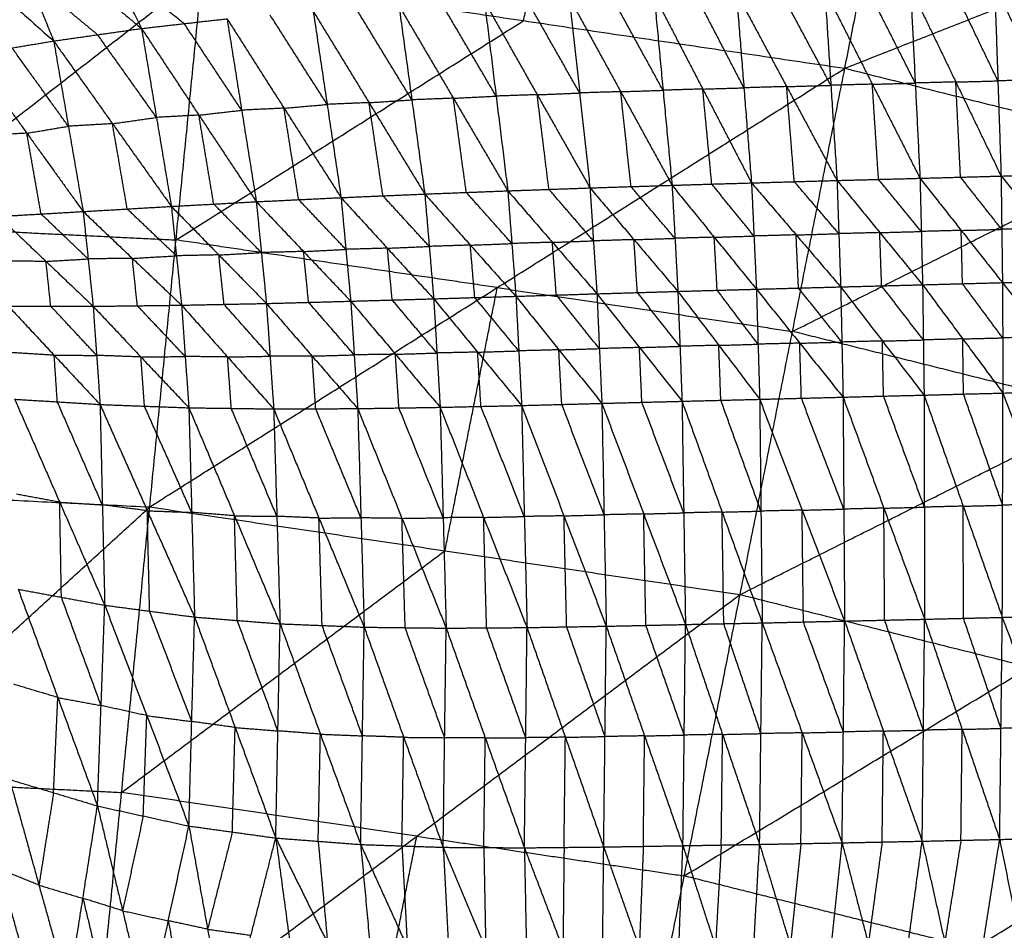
# Model space of a CAD drawing. Header units: millimetres. Extents: x -106 to 110, y -96 to 120.
# Tile 846 of 1020: x 8 to 20, y 81 to 92. Entities that reach past the tile are written whole.
import ezdxf

# ---------------------------------------------------------------- set-up
doc = ezdxf.new("R2010")
doc.units = ezdxf.units.MM
doc.header["$MEASUREMENT"] = 0
doc.layers.add('Default', color=7, linetype='Continuous', true_color=0x000000)

msp = doc.modelspace()

# ---------------------------------------------------------------- linework, layer by layer
at = {"layer": 'Default'}
for points in [[(17.616, 91.371, 5.589), (18.19, 94.258, 6.271), (18.764, 97.145, 6.953)], [(17.616, 91.371, 5.589), (22.324, 93.222, 6.271), (27.033, 95.074, 6.953)], [(13.686, 91.954, 5.589), (13.973, 93.398, 5.93), (14.26, 94.841, 6.271)], [(8.21, 93.466, 2.701), (8.611, 92.662, 1.617), (9.012, 91.858, 0.533)], [(7.303, 93.278, 2.641), (7.62, 92.491, 1.6), (7.937, 91.705, 0.56)], [(7.303, 93.278, 2.641), (8.158, 92.568, 1.587), (9.012, 91.858, 0.533)], [(6.417, 93.06, 2.577), (7.177, 92.383, 1.568), (7.937, 91.705, 0.56)], [(8.611, 92.662, 1.617), (9.073, 92.29, 1.073), (9.535, 91.918, 0.529)], [(1.819, 86.363, 4.676), (5.787, 89.45, 5.132), (9.756, 92.537, 5.589)], [(9.112, 86.005, 4.676), (9.434, 89.271, 5.132), (9.756, 92.537, 5.589)], [(9.756, 92.537, 5.589), (13.686, 91.954, 5.589), (17.616, 91.371, 5.589)], [(7.62, 92.491, 1.6), (8.047, 92.136, 1.074), (8.475, 91.782, 0.547)], [(15.282, 92.265, 0.64), (15.392, 91.102, -0.119), (15.502, 89.94, -0.878)], [(15.282, 92.265, 0.64), (15.878, 91.117, -0.098), (16.474, 89.969, -0.836)], [(16.381, 91.132, -0.075), (16.083, 91.706, 0.294), (15.785, 92.28, 0.663)], [(16.288, 92.296, 0.686), (16.381, 91.132, -0.075), (16.474, 89.969, -0.836)], [(16.288, 92.296, 0.686), (16.904, 91.147, -0.049), (17.52, 89.999, -0.784)], [(17.445, 91.163, -0.022), (17.137, 91.737, 0.346), (16.829, 92.311, 0.713)], [(17.37, 92.327, 0.741), (17.445, 91.163, -0.022), (17.52, 89.999, -0.784)], [(17.37, 92.327, 0.741), (17.952, 91.176, 0.006), (18.535, 90.026, -0.729)], [(18.477, 91.191, 0.035), (18.186, 91.766, 0.402), (17.895, 92.341, 0.77)], [(18.419, 92.355, 0.799), (18.477, 91.191, 0.035), (18.535, 90.026, -0.729)], [(18.419, 92.355, 0.799), (18.973, 91.204, 0.063), (19.527, 90.053, -0.674)], [(19.488, 91.217, 0.093), (19.211, 91.792, 0.461), (18.934, 92.368, 0.829)], [(19.448, 92.381, 0.859), (19.488, 91.217, 0.093), (19.527, 90.053, -0.674)], [(19.448, 92.381, 0.859), (20.005, 91.231, 0.122), (20.561, 90.08, -0.615)], [(13.35, 91.031, -0.186), (13.017, 91.597, 0.184), (12.684, 92.163, 0.555)], [(13.207, 92.189, 0.567), (13.35, 91.031, -0.186), (13.493, 89.872, -0.94)], [(13.207, 92.189, 0.567), (13.852, 91.048, -0.174), (14.498, 89.908, -0.914)], [(14.372, 91.069, -0.157), (14.049, 91.639, 0.213), (13.726, 92.209, 0.584)], [(14.246, 92.23, 0.6), (14.372, 91.069, -0.157), (14.498, 89.908, -0.914)], [(14.246, 92.23, 0.6), (14.874, 91.085, -0.139), (15.502, 89.94, -0.878)], [(15.392, 91.102, -0.119), (15.078, 91.675, 0.251), (14.764, 92.247, 0.62)], [(11.283, 90.929, -0.21), (10.934, 91.476, 0.158), (10.585, 92.023, 0.526)], [(11.112, 92.069, 0.528), (11.283, 90.929, -0.21), (11.453, 89.789, -0.947)], [(11.112, 92.069, 0.528), (11.795, 90.951, -0.212), (12.477, 89.833, -0.952)], [(12.319, 90.985, -0.204), (11.978, 91.544, 0.166), (11.637, 92.103, 0.535)], [(12.161, 92.137, 0.543), (12.319, 90.985, -0.204), (12.477, 89.833, -0.952)], [(12.161, 92.137, 0.543), (12.827, 91.005, -0.198), (13.493, 89.872, -0.94)], [(9.012, 91.858, 0.533), (9.535, 91.918, 0.529), (10.058, 91.977, 0.524)], [(9.434, 89.271, 5.132), (11.56, 90.613, 5.36), (13.686, 91.954, 5.589)], [(10.237, 90.858, -0.199), (9.886, 91.388, 0.165), (9.535, 91.918, 0.529)], [(10.058, 91.977, 0.524), (10.237, 90.858, -0.199), (10.416, 89.739, -0.922)], [(10.058, 91.977, 0.524), (10.755, 90.883, -0.212), (11.453, 89.789, -0.947)], [(7.937, 91.705, 0.56), (8.475, 91.782, 0.547), (9.012, 91.858, 0.533)], [(9.195, 90.77, -0.169), (8.835, 91.276, 0.189), (8.475, 91.782, 0.547)], [(9.012, 91.858, 0.533), (9.195, 90.77, -0.169), (9.377, 89.682, -0.871)], [(9.012, 91.858, 0.533), (9.714, 90.798, -0.194), (10.416, 89.739, -0.922)], [(6.92, 91.536, 0.603), (7.428, 91.621, 0.581), (7.937, 91.705, 0.56)], [(7.937, 91.705, 0.56), (8.117, 90.662, -0.112), (8.298, 89.619, -0.784)], [(7.937, 91.705, 0.56), (8.657, 90.693, -0.155), (9.377, 89.682, -0.871)], [(8.117, 90.662, -0.112), (7.773, 91.141, 0.235), (7.428, 91.621, 0.581)], [(6.92, 91.536, 0.603), (7.609, 90.577, -0.091), (8.298, 89.619, -0.784)], [(9.112, 86.005, 4.676), (13.364, 88.688, 5.132), (17.616, 91.371, 5.589)], [(16.335, 84.933, 4.676), (16.976, 88.152, 5.132), (17.616, 91.371, 5.589)], [(17.616, 91.371, 5.589), (21.47, 90.406, 5.589), (25.324, 89.44, 5.589)], [(17.952, 91.176, 0.006), (18.215, 91.183, 0.02), (18.477, 91.191, 0.035)], [(18.973, 91.204, 0.063), (18.725, 91.197, 0.049), (18.477, 91.191, 0.035)], [(18.973, 91.204, 0.063), (19.23, 91.21, 0.078), (19.488, 91.217, 0.093)], [(19.031, 90.039, -0.701), (19.002, 90.622, -0.319), (18.973, 91.204, 0.063)], [(20.005, 91.231, 0.122), (19.746, 91.224, 0.107), (19.488, 91.217, 0.093)], [(13.852, 91.048, -0.174), (14.112, 91.058, -0.165), (14.372, 91.069, -0.157)], [(14.874, 91.085, -0.139), (14.623, 91.077, -0.148), (14.372, 91.069, -0.157)], [(14.874, 91.085, -0.139), (15.133, 91.094, -0.129), (15.392, 91.102, -0.119)], [(15, 89.924, -0.896), (14.937, 90.504, -0.518), (14.874, 91.085, -0.139)], [(15.878, 91.117, -0.098), (15.635, 91.11, -0.108), (15.392, 91.102, -0.119)], [(15.878, 91.117, -0.098), (16.13, 91.125, -0.086), (16.381, 91.132, -0.075)], [(15.988, 89.955, -0.857), (15.933, 90.536, -0.478), (15.878, 91.117, -0.098)], [(16.904, 91.147, -0.049), (16.642, 91.14, -0.062), (16.381, 91.132, -0.075)], [(16.904, 91.147, -0.049), (17.174, 91.155, -0.035), (17.445, 91.163, -0.022)], [(16.997, 89.984, -0.81), (16.95, 90.566, -0.43), (16.904, 91.147, -0.049)], [(17.952, 91.176, 0.006), (17.699, 91.17, -0.008), (17.445, 91.163, -0.022)], [(18.028, 90.012, -0.757), (17.99, 90.594, -0.375), (17.952, 91.176, 0.006)], [(11.795, 90.951, -0.212), (11.539, 90.94, -0.211), (11.283, 90.929, -0.21)], [(11.795, 90.951, -0.212), (12.057, 90.968, -0.208), (12.319, 90.985, -0.204)], [(11.965, 89.811, -0.949), (11.88, 90.381, -0.581), (11.795, 90.951, -0.212)], [(12.827, 91.005, -0.198), (12.573, 90.995, -0.201), (12.319, 90.985, -0.204)], [(12.827, 91.005, -0.198), (13.089, 91.018, -0.192), (13.35, 91.031, -0.186)], [(12.985, 89.853, -0.946), (12.906, 90.429, -0.572), (12.827, 91.005, -0.198)], [(13.852, 91.048, -0.174), (13.601, 91.039, -0.18), (13.35, 91.031, -0.186)], [(13.996, 89.89, -0.927), (13.924, 90.469, -0.55), (13.852, 91.048, -0.174)], [(9.714, 90.798, -0.194), (9.975, 90.828, -0.197), (10.237, 90.858, -0.199)], [(10.755, 90.883, -0.212), (10.496, 90.871, -0.206), (10.237, 90.858, -0.199)], [(10.755, 90.883, -0.212), (11.019, 90.906, -0.211), (11.283, 90.929, -0.21)], [(10.934, 89.764, -0.935), (10.845, 90.324, -0.573), (10.755, 90.883, -0.212)], [(8.657, 90.693, -0.155), (8.926, 90.732, -0.162), (9.195, 90.77, -0.169)], [(9.714, 90.798, -0.194), (9.454, 90.784, -0.182), (9.195, 90.77, -0.169)], [(9.896, 89.71, -0.896), (9.805, 90.254, -0.545), (9.714, 90.798, -0.194)], [(7.609, 90.577, -0.091), (7.351, 90.562, -0.062), (7.093, 90.547, -0.034)], [(7.609, 90.577, -0.091), (7.863, 90.62, -0.102), (8.117, 90.662, -0.112)], [(7.783, 89.589, -0.728), (7.696, 90.083, -0.409), (7.609, 90.577, -0.091)], [(8.657, 90.693, -0.155), (8.387, 90.678, -0.134), (8.117, 90.662, -0.112)], [(8.837, 89.65, -0.828), (8.747, 90.172, -0.491), (8.657, 90.693, -0.155)], [(16.976, 88.152, 5.132), (19.223, 89.279, 5.36), (21.47, 90.406, 5.589)], [(16.474, 89.969, -0.836), (16.997, 89.984, -0.81), (17.52, 89.999, -0.784)], [(17.542, 89.348, -1.004), (17.27, 89.666, -0.907), (16.997, 89.984, -0.81)], [(17.52, 89.999, -0.784), (18.028, 90.012, -0.757), (18.535, 90.026, -0.729)], [(17.52, 89.999, -0.784), (17.542, 89.348, -1.004), (17.565, 88.697, -1.224)], [(17.52, 89.999, -0.784), (18.043, 89.361, -0.977), (18.567, 88.723, -1.171)], [(18.551, 89.375, -0.95), (18.289, 89.694, -0.853), (18.028, 90.012, -0.757)], [(18.535, 90.026, -0.729), (19.031, 90.039, -0.701), (19.527, 90.053, -0.674)], [(18.535, 90.026, -0.729), (18.551, 89.375, -0.95), (18.567, 88.723, -1.171)], [(18.535, 90.026, -0.729), (19.039, 89.388, -0.924), (19.544, 88.749, -1.118)], [(19.535, 89.401, -0.896), (19.283, 89.72, -0.799), (19.031, 90.039, -0.701)], [(19.527, 90.053, -0.674), (20.044, 90.066, -0.644), (20.561, 90.08, -0.615)], [(19.527, 90.053, -0.674), (19.535, 89.401, -0.896), (19.544, 88.749, -1.118)], [(19.527, 90.053, -0.674), (20.049, 89.415, -0.868), (20.572, 88.777, -1.063)], [(12.477, 89.833, -0.952), (12.985, 89.853, -0.946), (13.493, 89.872, -0.94)], [(13.493, 89.872, -0.94), (13.996, 89.89, -0.927), (14.498, 89.908, -0.914)], [(13.493, 89.872, -0.94), (13.542, 89.227, -1.156), (13.592, 88.582, -1.373)], [(13.493, 89.872, -0.94), (14.038, 89.242, -1.145), (14.583, 88.613, -1.349)], [(14.54, 89.26, -1.132), (14.268, 89.575, -1.029), (13.996, 89.89, -0.927)], [(14.498, 89.908, -0.914), (15, 89.924, -0.896), (15.502, 89.94, -0.878)], [(14.498, 89.908, -0.914), (14.54, 89.26, -1.132), (14.583, 88.613, -1.349)], [(14.498, 89.908, -0.914), (15.036, 89.275, -1.115), (15.573, 88.642, -1.315)], [(15.538, 89.291, -1.097), (15.269, 89.607, -0.997), (15, 89.924, -0.896)], [(15.502, 89.94, -0.878), (15.988, 89.955, -0.857), (16.474, 89.969, -0.836)], [(15.502, 89.94, -0.878), (15.538, 89.291, -1.097), (15.573, 88.642, -1.315)], [(15.502, 89.94, -0.878), (16.018, 89.304, -1.076), (16.534, 88.669, -1.274)], [(16.504, 89.319, -1.055), (16.246, 89.637, -0.956), (15.988, 89.955, -0.857)], [(16.474, 89.969, -0.836), (16.504, 89.319, -1.055), (16.534, 88.669, -1.274)], [(16.474, 89.969, -0.836), (17.02, 89.333, -1.03), (17.565, 88.697, -1.224)], [(9.377, 89.682, -0.871), (9.896, 89.71, -0.896), (10.416, 89.739, -0.922)], [(10.416, 89.739, -0.922), (10.934, 89.764, -0.935), (11.453, 89.789, -0.947)], [(10.416, 89.739, -0.922), (10.478, 89.117, -1.131), (10.54, 88.494, -1.34)], [(10.416, 89.739, -0.922), (10.994, 89.13, -1.147), (11.571, 88.522, -1.372)], [(11.512, 89.156, -1.16), (11.223, 89.46, -1.047), (10.934, 89.764, -0.935)], [(11.453, 89.789, -0.947), (11.965, 89.811, -0.949), (12.477, 89.833, -0.952)], [(11.453, 89.789, -0.947), (11.512, 89.156, -1.16), (11.571, 88.522, -1.372)], [(11.453, 89.789, -0.947), (12.02, 89.17, -1.165), (12.586, 88.551, -1.382)], [(12.532, 89.192, -1.167), (12.248, 89.502, -1.058), (11.965, 89.811, -0.949)], [(12.477, 89.833, -0.952), (12.532, 89.192, -1.167), (12.586, 88.551, -1.382)], [(12.477, 89.833, -0.952), (13.034, 89.208, -1.162), (13.592, 88.582, -1.373)], [(13.542, 89.227, -1.156), (13.264, 89.54, -1.051), (12.985, 89.853, -0.946)], [(7.267, 89.559, -0.671), (7.783, 89.589, -0.728), (8.298, 89.619, -0.784)], [(8.298, 89.619, -0.784), (8.837, 89.65, -0.828), (9.377, 89.682, -0.871)], [(8.298, 89.619, -0.784), (8.359, 89.039, -0.979), (8.42, 88.46, -1.174)], [(8.298, 89.619, -0.784), (8.9, 89.046, -1.031), (9.502, 88.473, -1.277)], [(9.439, 89.077, -1.074), (9.138, 89.364, -0.951), (8.837, 89.65, -0.828)], [(9.377, 89.682, -0.871), (9.439, 89.077, -1.074), (9.502, 88.473, -1.277)], [(9.377, 89.682, -0.871), (9.958, 89.088, -1.105), (10.54, 88.494, -1.34)], [(10.478, 89.117, -1.131), (10.187, 89.413, -1.014), (9.896, 89.71, -0.896)], [(7.267, 89.559, -0.671), (7.844, 89.009, -0.922), (8.42, 88.46, -1.174)], [(8.359, 89.039, -0.979), (8.071, 89.314, -0.853), (7.783, 89.589, -0.728)], [(5.787, 89.45, 5.132), (7.611, 89.36, 5.132), (9.434, 89.271, 5.132)], [(16.335, 84.933, 4.676), (20.83, 87.187, 5.132), (25.324, 89.44, 5.589)], [(18.043, 89.361, -0.977), (18.297, 89.368, -0.964), (18.551, 89.375, -0.95)], [(19.039, 89.388, -0.924), (18.795, 89.381, -0.937), (18.551, 89.375, -0.95)], [(19.039, 89.388, -0.924), (19.287, 89.394, -0.91), (19.535, 89.401, -0.896)], [(19.055, 88.736, -1.144), (19.047, 89.062, -1.034), (19.039, 89.388, -0.924)], [(20.049, 89.415, -0.868), (19.792, 89.408, -0.882), (19.535, 89.401, -0.896)], [(13.364, 88.688, 5.132), (11.399, 88.979, 5.132), (9.434, 89.271, 5.132)], [(14.038, 89.242, -1.145), (14.289, 89.251, -1.138), (14.54, 89.26, -1.132)], [(15.036, 89.275, -1.115), (14.788, 89.267, -1.123), (14.54, 89.26, -1.132)], [(15.036, 89.275, -1.115), (15.287, 89.283, -1.106), (15.538, 89.291, -1.097)], [(15.078, 88.627, -1.332), (15.057, 88.951, -1.223), (15.036, 89.275, -1.115)], [(16.018, 89.304, -1.076), (15.778, 89.298, -1.086), (15.538, 89.291, -1.097)], [(16.018, 89.304, -1.076), (16.261, 89.312, -1.066), (16.504, 89.319, -1.055)], [(16.054, 88.656, -1.294), (16.036, 88.98, -1.185), (16.018, 89.304, -1.076)], [(17.02, 89.333, -1.03), (16.762, 89.326, -1.042), (16.504, 89.319, -1.055)], [(17.02, 89.333, -1.03), (17.281, 89.34, -1.017), (17.542, 89.348, -1.004)], [(17.049, 88.683, -1.249), (17.034, 89.008, -1.139), (17.02, 89.333, -1.03)], [(18.043, 89.361, -0.977), (17.793, 89.354, -0.991), (17.542, 89.348, -1.004)], [(18.066, 88.71, -1.197), (18.054, 89.035, -1.087), (18.043, 89.361, -0.977)], [(10.994, 89.13, -1.147), (11.253, 89.143, -1.154), (11.512, 89.156, -1.16)], [(12.02, 89.17, -1.165), (11.766, 89.163, -1.162), (11.512, 89.156, -1.16)], [(12.02, 89.17, -1.165), (12.276, 89.181, -1.166), (12.532, 89.192, -1.167)], [(12.079, 88.537, -1.377), (12.049, 88.854, -1.271), (12.02, 89.17, -1.165)], [(13.034, 89.208, -1.162), (12.783, 89.2, -1.164), (12.532, 89.192, -1.167)], [(13.034, 89.208, -1.162), (13.288, 89.217, -1.159), (13.542, 89.227, -1.156)], [(13.089, 88.567, -1.377), (13.062, 88.887, -1.27), (13.034, 89.208, -1.162)], [(14.038, 89.242, -1.145), (13.79, 89.235, -1.15), (13.542, 89.227, -1.156)], [(14.087, 88.597, -1.361), (14.062, 88.92, -1.253), (14.038, 89.242, -1.145)], [(7.844, 89.009, -0.922), (8.102, 89.024, -0.951), (8.359, 89.039, -0.979)], [(8.9, 89.046, -1.031), (8.63, 89.043, -1.005), (8.359, 89.039, -0.979)], [(8.9, 89.046, -1.031), (9.17, 89.062, -1.052), (9.439, 89.077, -1.074)], [(8.961, 88.466, -1.225), (8.931, 88.756, -1.128), (8.9, 89.046, -1.031)], [(9.958, 89.088, -1.105), (9.699, 89.083, -1.089), (9.439, 89.077, -1.074)], [(9.958, 89.088, -1.105), (10.218, 89.102, -1.118), (10.478, 89.117, -1.131)], [(10.021, 88.484, -1.308), (9.99, 88.786, -1.207), (9.958, 89.088, -1.105)], [(10.994, 89.13, -1.147), (10.736, 89.123, -1.139), (10.478, 89.117, -1.131)], [(11.056, 88.508, -1.356), (11.025, 88.819, -1.252), (10.994, 89.13, -1.147)], [(7.844, 89.009, -0.922), (7.584, 89.01, -0.889), (7.325, 89.01, -0.856)], [(7.902, 88.461, -1.107), (7.873, 88.735, -1.015), (7.844, 89.009, -0.922)], [(19.544, 88.749, -1.118), (20.058, 88.763, -1.091), (20.572, 88.777, -1.063)], [(12.724, 85.469, 4.676), (13.044, 87.078, 4.904), (13.364, 88.688, 5.132)], [(13.364, 88.688, 5.132), (15.17, 88.42, 5.132), (16.976, 88.152, 5.132)], [(15.573, 88.642, -1.315), (16.054, 88.656, -1.294), (16.534, 88.669, -1.274)], [(16.554, 87.996, -1.406), (16.304, 88.326, -1.35), (16.054, 88.656, -1.294)], [(16.534, 88.669, -1.274), (17.049, 88.683, -1.249), (17.565, 88.697, -1.224)], [(16.534, 88.669, -1.274), (16.554, 87.996, -1.406), (16.574, 87.322, -1.538)], [(16.534, 88.669, -1.274), (17.064, 88.008, -1.382), (17.594, 87.348, -1.49)], [(17.579, 88.022, -1.357), (17.314, 88.353, -1.303), (17.049, 88.683, -1.249)], [(17.565, 88.697, -1.224), (18.066, 88.71, -1.197), (18.567, 88.723, -1.171)], [(17.565, 88.697, -1.224), (17.579, 88.022, -1.357), (17.594, 87.348, -1.49)], [(17.565, 88.697, -1.224), (18.075, 88.035, -1.332), (18.585, 87.373, -1.441)], [(18.576, 88.048, -1.306), (18.321, 88.379, -1.252), (18.066, 88.71, -1.197)], [(18.567, 88.723, -1.171), (19.055, 88.736, -1.144), (19.544, 88.749, -1.118)], [(18.567, 88.723, -1.171), (18.576, 88.048, -1.306), (18.585, 87.373, -1.441)], [(18.567, 88.723, -1.171), (19.058, 88.061, -1.281), (19.55, 87.398, -1.391)], [(19.547, 88.073, -1.255), (19.301, 88.405, -1.199), (19.055, 88.736, -1.144)], [(19.544, 88.749, -1.118), (19.547, 88.073, -1.255), (19.55, 87.398, -1.391)], [(19.544, 88.749, -1.118), (20.059, 88.087, -1.229), (20.574, 87.425, -1.34)], [(11.571, 88.522, -1.372), (12.079, 88.537, -1.377), (12.586, 88.551, -1.382)], [(12.626, 87.888, -1.509), (12.352, 88.212, -1.443), (12.079, 88.537, -1.377)], [(12.586, 88.551, -1.382), (13.089, 88.567, -1.377), (13.592, 88.582, -1.373)], [(12.586, 88.551, -1.382), (12.626, 87.888, -1.509), (12.665, 87.224, -1.636)], [(12.586, 88.551, -1.382), (13.124, 87.899, -1.506), (13.662, 87.246, -1.63)], [(13.627, 87.914, -1.501), (13.358, 88.24, -1.439), (13.089, 88.567, -1.377)], [(13.592, 88.582, -1.373), (14.087, 88.597, -1.361), (14.583, 88.613, -1.349)], [(13.592, 88.582, -1.373), (13.627, 87.914, -1.501), (13.662, 87.246, -1.63)], [(13.592, 88.582, -1.373), (14.117, 87.927, -1.491), (14.643, 87.272, -1.609)], [(14.613, 87.942, -1.479), (14.35, 88.27, -1.42), (14.087, 88.597, -1.361)], [(14.583, 88.613, -1.349), (15.078, 88.627, -1.332), (15.573, 88.642, -1.315)], [(14.583, 88.613, -1.349), (14.613, 87.942, -1.479), (14.643, 87.272, -1.609)], [(14.583, 88.613, -1.349), (15.103, 87.955, -1.463), (15.624, 87.298, -1.577)], [(15.599, 87.97, -1.446), (15.338, 88.299, -1.389), (15.078, 88.627, -1.332)], [(15.573, 88.642, -1.315), (15.599, 87.97, -1.446), (15.624, 87.298, -1.577)], [(15.573, 88.642, -1.315), (16.074, 87.982, -1.426), (16.574, 87.322, -1.538)], [(7.383, 88.462, -1.04), (7.902, 88.461, -1.107), (8.42, 88.46, -1.174)], [(7.383, 88.462, -1.04), (7.944, 87.86, -1.222), (8.505, 87.258, -1.404)], [(8.463, 87.859, -1.289), (8.182, 88.16, -1.198), (7.902, 88.461, -1.107)], [(8.42, 88.46, -1.174), (8.961, 88.466, -1.225), (9.502, 88.473, -1.277)], [(8.42, 88.46, -1.174), (8.463, 87.859, -1.289), (8.505, 87.258, -1.404)], [(8.42, 88.46, -1.174), (9.005, 87.839, -1.345), (9.591, 87.218, -1.516)], [(9.546, 87.846, -1.397), (9.254, 88.156, -1.311), (8.961, 88.466, -1.225)], [(9.502, 88.473, -1.277), (10.021, 88.484, -1.308), (10.54, 88.494, -1.34)], [(9.502, 88.473, -1.277), (9.546, 87.846, -1.397), (9.591, 87.218, -1.516)], [(9.502, 88.473, -1.277), (10.065, 87.839, -1.432), (10.629, 87.204, -1.586)], [(10.584, 87.849, -1.463), (10.303, 88.167, -1.386), (10.021, 88.484, -1.308)], [(10.54, 88.494, -1.34), (11.056, 88.508, -1.356), (11.571, 88.522, -1.372)], [(10.54, 88.494, -1.34), (10.584, 87.849, -1.463), (10.629, 87.204, -1.586)], [(10.54, 88.494, -1.34), (11.099, 87.851, -1.482), (11.657, 87.208, -1.624)], [(11.614, 87.865, -1.498), (11.335, 88.187, -1.427), (11.056, 88.508, -1.356)], [(11.571, 88.522, -1.372), (11.614, 87.865, -1.498), (11.657, 87.208, -1.624)], [(11.571, 88.522, -1.372), (12.118, 87.873, -1.504), (12.665, 87.224, -1.636)], [(20.83, 87.187, 5.132), (18.903, 87.67, 5.132), (16.976, 88.152, 5.132)], [(18.075, 88.035, -1.332), (18.325, 88.041, -1.319), (18.576, 88.048, -1.306)], [(19.058, 88.061, -1.281), (18.817, 88.054, -1.293), (18.576, 88.048, -1.306)], [(19.058, 88.061, -1.281), (19.303, 88.067, -1.268), (19.547, 88.073, -1.255)], [(19.067, 87.386, -1.416), (19.063, 87.723, -1.348), (19.058, 88.061, -1.281)], [(20.059, 88.087, -1.229), (19.803, 88.08, -1.242), (19.547, 88.073, -1.255)], [(14.117, 87.927, -1.491), (13.872, 87.92, -1.496), (13.627, 87.914, -1.501)], [(14.117, 87.927, -1.491), (14.365, 87.934, -1.485), (14.613, 87.942, -1.479)], [(14.153, 87.259, -1.62), (14.135, 87.593, -1.555), (14.117, 87.927, -1.491)], [(15.103, 87.955, -1.463), (14.858, 87.949, -1.471), (14.613, 87.942, -1.479)], [(15.103, 87.955, -1.463), (15.351, 87.963, -1.454), (15.599, 87.97, -1.446)], [(15.133, 87.285, -1.593), (15.118, 87.62, -1.528), (15.103, 87.955, -1.463)], [(16.074, 87.982, -1.426), (15.836, 87.976, -1.436), (15.599, 87.97, -1.446)], [(16.074, 87.982, -1.426), (16.314, 87.989, -1.416), (16.554, 87.996, -1.406)], [(16.099, 87.31, -1.557), (16.086, 87.646, -1.492), (16.074, 87.982, -1.426)], [(17.064, 88.008, -1.382), (16.809, 88.002, -1.394), (16.554, 87.996, -1.406)], [(17.064, 88.008, -1.382), (17.321, 88.015, -1.37), (17.579, 88.022, -1.357)], [(17.084, 87.335, -1.514), (17.074, 87.672, -1.448), (17.064, 88.008, -1.382)], [(18.075, 88.035, -1.332), (17.827, 88.029, -1.345), (17.579, 88.022, -1.357)], [(18.089, 87.361, -1.465), (18.082, 87.698, -1.399), (18.075, 88.035, -1.332)], [(7.944, 87.86, -1.222), (7.683, 87.876, -1.186), (7.421, 87.893, -1.15)], [(7.982, 87.291, -1.331), (7.963, 87.575, -1.277), (7.944, 87.86, -1.222)], [(7.944, 87.86, -1.222), (8.203, 87.86, -1.256), (8.463, 87.859, -1.289)], [(9.005, 87.839, -1.345), (8.734, 87.849, -1.317), (8.463, 87.859, -1.289)], [(9.005, 87.839, -1.345), (9.276, 87.842, -1.371), (9.546, 87.846, -1.397)], [(9.048, 87.238, -1.46), (9.027, 87.539, -1.403), (9.005, 87.839, -1.345)], [(10.065, 87.839, -1.432), (9.806, 87.842, -1.414), (9.546, 87.846, -1.397)], [(10.065, 87.839, -1.432), (10.325, 87.844, -1.447), (10.584, 87.849, -1.463)], [(10.11, 87.211, -1.551), (10.088, 87.525, -1.491), (10.065, 87.839, -1.432)], [(11.099, 87.851, -1.482), (10.841, 87.85, -1.472), (10.584, 87.849, -1.463)], [(11.099, 87.851, -1.482), (11.356, 87.858, -1.49), (11.614, 87.865, -1.498)], [(11.143, 87.206, -1.605), (11.121, 87.529, -1.543), (11.099, 87.851, -1.482)], [(12.118, 87.873, -1.504), (11.866, 87.869, -1.501), (11.614, 87.865, -1.498)], [(12.118, 87.873, -1.504), (12.372, 87.88, -1.507), (12.626, 87.888, -1.509)], [(12.161, 87.216, -1.63), (12.14, 87.544, -1.567), (12.118, 87.873, -1.504)], [(13.124, 87.899, -1.506), (12.875, 87.893, -1.507), (12.626, 87.888, -1.509)], [(13.124, 87.899, -1.506), (13.376, 87.906, -1.504), (13.627, 87.914, -1.501)], [(13.164, 87.235, -1.633), (13.144, 87.567, -1.57), (13.124, 87.899, -1.506)], [(16.574, 87.322, -1.538), (17.084, 87.335, -1.514), (17.594, 87.348, -1.49)], [(17.603, 85.978, -1.533), (17.343, 86.657, -1.524), (17.084, 87.335, -1.514)], [(17.594, 87.348, -1.49), (18.089, 87.361, -1.465), (18.585, 87.373, -1.441)], [(17.594, 87.348, -1.49), (17.603, 85.978, -1.533), (17.613, 84.609, -1.576)], [(17.594, 87.348, -1.49), (18.093, 85.99, -1.513), (18.592, 84.631, -1.536)], [(18.588, 86.002, -1.488), (18.339, 86.681, -1.477), (18.089, 87.361, -1.465)], [(18.585, 87.373, -1.441), (19.067, 87.386, -1.416), (19.55, 87.398, -1.391)], [(18.585, 87.373, -1.441), (18.588, 86.002, -1.488), (18.592, 84.631, -1.536)], [(18.585, 87.373, -1.441), (19.064, 86.014, -1.468), (19.542, 84.654, -1.495)], [(19.546, 86.026, -1.443), (19.307, 86.706, -1.429), (19.067, 87.386, -1.416)], [(19.542, 84.654, -1.495), (19.546, 86.026, -1.443), (19.55, 87.398, -1.391)], [(19.55, 87.398, -1.391), (20.062, 87.412, -1.365), (20.574, 87.425, -1.34)], [(19.55, 87.398, -1.391), (20.059, 86.039, -1.422), (20.569, 84.681, -1.453)], [(7.46, 87.323, -1.259), (7.982, 87.291, -1.331), (8.505, 87.258, -1.404)], [(7.46, 87.323, -1.259), (8.011, 86.063, -1.348), (8.562, 84.803, -1.436)], [(8.533, 86.03, -1.42), (8.258, 86.661, -1.376), (7.982, 87.291, -1.331)], [(8.505, 87.258, -1.404), (8.533, 86.03, -1.42), (8.562, 84.803, -1.436)], [(8.505, 87.258, -1.404), (9.048, 87.238, -1.46), (9.591, 87.218, -1.516)], [(8.505, 87.258, -1.404), (9.083, 85.958, -1.477), (9.661, 84.658, -1.551)], [(9.626, 85.938, -1.533), (9.337, 86.588, -1.497), (9.048, 87.238, -1.46)], [(9.591, 87.218, -1.516), (9.626, 85.938, -1.533), (9.661, 84.658, -1.551)], [(9.591, 87.218, -1.516), (10.11, 87.211, -1.551), (10.629, 87.204, -1.586)], [(9.591, 87.218, -1.516), (10.149, 85.897, -1.57), (10.707, 84.575, -1.624)], [(10.668, 85.89, -1.605), (10.389, 86.551, -1.578), (10.11, 87.211, -1.551)], [(10.629, 87.204, -1.586), (11.143, 87.206, -1.605), (11.657, 87.208, -1.624)], [(10.629, 87.204, -1.586), (10.668, 85.89, -1.605), (10.707, 84.575, -1.624)], [(10.629, 87.204, -1.586), (11.182, 85.869, -1.626), (11.736, 84.534, -1.665)], [(11.696, 85.871, -1.645), (11.42, 86.539, -1.625), (11.143, 87.206, -1.605)], [(11.657, 87.208, -1.624), (12.161, 87.216, -1.63), (12.665, 87.224, -1.636)], [(11.657, 87.208, -1.624), (11.696, 85.871, -1.645), (11.736, 84.534, -1.665)], [(11.657, 87.208, -1.624), (12.198, 85.865, -1.654), (12.739, 84.522, -1.683)], [(12.702, 85.873, -1.66), (12.432, 86.545, -1.645), (12.161, 87.216, -1.63)], [(12.665, 87.224, -1.636), (13.164, 87.235, -1.633), (13.662, 87.246, -1.63)], [(12.665, 87.224, -1.636), (12.702, 85.873, -1.66), (12.739, 84.522, -1.683)], [(12.665, 87.224, -1.636), (13.197, 85.877, -1.66), (13.728, 84.529, -1.683)], [(13.695, 85.888, -1.657), (13.43, 86.561, -1.645), (13.164, 87.235, -1.633)], [(13.662, 87.246, -1.63), (14.153, 87.259, -1.62), (14.643, 87.272, -1.609)], [(13.662, 87.246, -1.63), (13.695, 85.888, -1.657), (13.728, 84.529, -1.683)], [(13.662, 87.246, -1.63), (14.18, 85.896, -1.65), (14.697, 84.546, -1.669)], [(14.67, 85.909, -1.639), (14.411, 86.584, -1.629), (14.153, 87.259, -1.62)], [(14.643, 87.272, -1.609), (15.133, 87.285, -1.593), (15.624, 87.298, -1.577)], [(14.643, 87.272, -1.609), (14.67, 85.909, -1.639), (14.697, 84.546, -1.669)], [(14.643, 87.272, -1.609), (15.155, 85.919, -1.627), (15.666, 84.567, -1.645)], [(15.645, 85.932, -1.611), (15.389, 86.608, -1.602), (15.133, 87.285, -1.593)], [(15.624, 87.298, -1.577), (16.099, 87.31, -1.557), (16.574, 87.322, -1.538)], [(15.624, 87.298, -1.577), (15.645, 85.932, -1.611), (15.666, 84.567, -1.645)], [(15.624, 87.298, -1.577), (16.114, 85.942, -1.596), (16.605, 84.586, -1.614)], [(16.589, 85.954, -1.576), (16.344, 86.632, -1.567), (16.099, 87.31, -1.557)], [(16.574, 87.322, -1.538), (16.589, 85.954, -1.576), (16.605, 84.586, -1.614)], [(16.574, 87.322, -1.538), (17.093, 85.965, -1.557), (17.613, 84.609, -1.576)], [(1.819, 86.363, 4.676), (5.466, 86.184, 4.676), (9.112, 86.005, 4.676)], [(8.011, 86.063, -1.348), (7.746, 86.112, -1.311), (7.481, 86.161, -1.274)], [(1.819, 79.344, 4.188), (5.466, 82.674, 4.432), (9.112, 86.005, 4.676)], [(8.032, 84.901, -1.363), (8.022, 85.482, -1.355), (8.011, 86.063, -1.348)], [(8.011, 86.063, -1.348), (8.272, 86.047, -1.384), (8.533, 86.03, -1.42)], [(8.424, 79.02, 4.188), (8.768, 82.512, 4.432), (9.112, 86.005, 4.676)], [(9.083, 85.958, -1.477), (8.808, 85.994, -1.449), (8.533, 86.03, -1.42)], [(9.112, 86.005, 4.676), (12.724, 85.469, 4.676), (16.335, 84.933, 4.676)], [(18.093, 85.99, -1.513), (18.341, 85.996, -1.501), (18.588, 86.002, -1.488)], [(19.064, 86.014, -1.468), (18.826, 86.008, -1.478), (18.588, 86.002, -1.488)], [(19.064, 86.014, -1.468), (19.305, 86.02, -1.456), (19.546, 86.026, -1.443)], [(19.067, 84.643, -1.516), (19.065, 85.328, -1.492), (19.064, 86.014, -1.468)], [(20.059, 86.039, -1.422), (19.803, 86.033, -1.432), (19.546, 86.026, -1.443)], [(9.111, 84.73, -1.493), (9.097, 85.344, -1.485), (9.083, 85.958, -1.477)], [(9.083, 85.958, -1.477), (9.354, 85.948, -1.505), (9.626, 85.938, -1.533)], [(10.149, 85.897, -1.57), (9.887, 85.917, -1.552), (9.626, 85.938, -1.533)], [(10.184, 84.616, -1.587), (10.166, 85.257, -1.579), (10.149, 85.897, -1.57)], [(10.149, 85.897, -1.57), (10.408, 85.893, -1.588), (10.668, 85.89, -1.605)], [(11.182, 85.869, -1.626), (10.925, 85.879, -1.615), (10.668, 85.89, -1.605)], [(13.197, 85.877, -1.66), (13.446, 85.882, -1.658), (13.695, 85.888, -1.657)], [(14.18, 85.896, -1.65), (13.938, 85.892, -1.653), (13.695, 85.888, -1.657)], [(14.18, 85.896, -1.65), (14.425, 85.902, -1.644), (14.67, 85.909, -1.639)], [(14.213, 84.538, -1.676), (14.196, 85.217, -1.663), (14.18, 85.896, -1.65)], [(15.155, 85.919, -1.627), (14.912, 85.914, -1.633), (14.67, 85.909, -1.639)], [(15.155, 85.919, -1.627), (15.4, 85.926, -1.619), (15.645, 85.932, -1.611)], [(15.182, 84.556, -1.657), (15.168, 85.238, -1.642), (15.155, 85.919, -1.627)], [(16.114, 85.942, -1.596), (15.88, 85.937, -1.603), (15.645, 85.932, -1.611)], [(16.114, 85.942, -1.596), (16.352, 85.948, -1.586), (16.589, 85.954, -1.576)], [(16.135, 84.577, -1.63), (16.125, 85.259, -1.613), (16.114, 85.942, -1.596)], [(17.093, 85.965, -1.557), (16.841, 85.96, -1.567), (16.589, 85.954, -1.576)], [(17.093, 85.965, -1.557), (17.348, 85.972, -1.545), (17.603, 85.978, -1.533)], [(17.109, 84.598, -1.595), (17.101, 85.281, -1.576), (17.093, 85.965, -1.557)], [(18.093, 85.99, -1.513), (17.848, 85.984, -1.523), (17.603, 85.978, -1.533)], [(18.102, 84.62, -1.556), (18.098, 85.305, -1.535), (18.093, 85.99, -1.513)], [(11.182, 85.869, -1.626), (11.439, 85.87, -1.635), (11.696, 85.871, -1.645)], [(11.221, 84.555, -1.645), (11.202, 85.212, -1.635), (11.182, 85.869, -1.626)], [(12.198, 85.865, -1.654), (11.947, 85.868, -1.649), (11.696, 85.871, -1.645)], [(12.198, 85.865, -1.654), (12.45, 85.869, -1.657), (12.702, 85.873, -1.66)], [(12.237, 84.528, -1.674), (12.218, 85.197, -1.664), (12.198, 85.865, -1.654)], [(13.197, 85.877, -1.66), (12.949, 85.875, -1.66), (12.702, 85.873, -1.66)], [(13.233, 84.526, -1.683), (13.215, 85.201, -1.671), (13.197, 85.877, -1.66)], [(8.768, 82.512, 4.432), (10.746, 83.991, 4.554), (12.724, 85.469, 4.676)], [(7.503, 84.998, -1.29), (7.988, 83.673, -1.03), (8.473, 82.347, -0.77)], [(7.503, 84.998, -1.29), (8.032, 84.901, -1.363), (8.562, 84.803, -1.436)], [(8.424, 79.02, 4.188), (12.38, 81.977, 4.432), (16.335, 84.933, 4.676)], [(14.966, 78.049, 4.188), (15.651, 81.491, 4.432), (16.335, 84.933, 4.676)], [(16.335, 84.933, 4.676), (19.877, 84.046, 4.676), (23.419, 83.159, 4.676)], [(8.518, 83.575, -1.103), (8.275, 84.238, -1.233), (8.032, 84.901, -1.363)], [(8.473, 82.347, -0.77), (8.518, 83.575, -1.103), (8.562, 84.803, -1.436)], [(8.562, 84.803, -1.436), (9.077, 83.452, -1.146), (9.592, 82.102, -0.855)], [(8.562, 84.803, -1.436), (9.111, 84.73, -1.493), (9.661, 84.658, -1.551)], [(9.626, 83.38, -1.203), (9.369, 84.055, -1.348), (9.111, 84.73, -1.493)], [(19.542, 84.654, -1.495), (20.055, 84.668, -1.474), (20.569, 84.681, -1.453)], [(9.592, 82.102, -0.855), (9.626, 83.38, -1.203), (9.661, 84.658, -1.551)], [(9.661, 84.658, -1.551), (10.157, 83.306, -1.23), (10.654, 81.955, -0.909)], [(9.661, 84.658, -1.551), (10.184, 84.616, -1.587), (10.707, 84.575, -1.624)], [(10.68, 83.265, -1.266), (10.432, 83.941, -1.427), (10.184, 84.616, -1.587)], [(10.654, 81.955, -0.909), (10.68, 83.265, -1.266), (10.707, 84.575, -1.624)], [(10.707, 84.575, -1.624), (11.2, 83.225, -1.282), (11.693, 81.875, -0.94)], [(10.707, 84.575, -1.624), (11.221, 84.555, -1.645), (11.736, 84.534, -1.665)], [(11.714, 83.204, -1.303), (11.468, 83.879, -1.474), (11.221, 84.555, -1.645)], [(14.697, 84.546, -1.669), (15.182, 84.556, -1.657), (15.666, 84.567, -1.645)], [(15.651, 83.214, -1.286), (15.416, 83.885, -1.472), (15.182, 84.556, -1.657)], [(15.635, 81.861, -0.928), (15.651, 83.214, -1.286), (15.666, 84.567, -1.645)], [(15.666, 84.567, -1.645), (16.135, 84.577, -1.63), (16.605, 84.586, -1.614)], [(15.666, 84.567, -1.645), (16.12, 83.222, -1.276), (16.573, 81.877, -0.907)], [(16.589, 83.232, -1.261), (16.362, 83.904, -1.445), (16.135, 84.577, -1.63)], [(16.573, 81.877, -0.907), (16.589, 83.232, -1.261), (16.605, 84.586, -1.614)], [(16.605, 84.586, -1.614), (17.109, 84.598, -1.595), (17.613, 84.609, -1.576)], [(16.605, 84.586, -1.614), (17.094, 83.241, -1.247), (17.582, 81.896, -0.879)], [(17.598, 83.252, -1.228), (17.353, 83.925, -1.412), (17.109, 84.598, -1.595)], [(17.582, 81.896, -0.879), (17.598, 83.252, -1.228), (17.613, 84.609, -1.576)], [(17.613, 84.609, -1.576), (18.102, 84.62, -1.556), (18.592, 84.631, -1.536)], [(17.613, 84.609, -1.576), (18.087, 83.263, -1.213), (18.562, 81.916, -0.849)], [(18.577, 83.274, -1.193), (18.34, 83.947, -1.374), (18.102, 84.62, -1.556)], [(18.562, 81.916, -0.849), (18.577, 83.274, -1.193), (18.592, 84.631, -1.536)], [(18.592, 84.631, -1.536), (19.067, 84.643, -1.516), (19.542, 84.654, -1.495)], [(18.592, 84.631, -1.536), (19.051, 83.284, -1.177), (19.51, 81.937, -0.819)], [(19.526, 83.296, -1.157), (19.297, 83.969, -1.336), (19.067, 84.643, -1.516)], [(19.51, 81.937, -0.819), (19.526, 83.296, -1.157), (19.542, 84.654, -1.495)], [(19.542, 84.654, -1.495), (20.046, 83.308, -1.14), (20.549, 81.961, -0.785)], [(11.693, 81.875, -0.94), (11.714, 83.204, -1.303), (11.736, 84.534, -1.665)], [(11.736, 84.534, -1.665), (12.219, 83.187, -1.31), (12.702, 81.841, -0.954)], [(11.736, 84.534, -1.665), (12.237, 84.528, -1.674), (12.739, 84.522, -1.683)], [(12.72, 83.182, -1.319), (12.479, 83.855, -1.496), (12.237, 84.528, -1.674)], [(12.702, 81.841, -0.954), (12.72, 83.182, -1.319), (12.739, 84.522, -1.683)], [(12.739, 84.522, -1.683), (13.233, 84.526, -1.683), (13.728, 84.529, -1.683)], [(12.739, 84.522, -1.683), (13.217, 83.179, -1.319), (13.696, 81.835, -0.954)], [(13.712, 83.182, -1.319), (13.473, 83.854, -1.501), (13.233, 84.526, -1.683)], [(13.696, 81.835, -0.954), (13.712, 83.182, -1.319), (13.728, 84.529, -1.683)], [(13.728, 84.529, -1.683), (14.213, 84.538, -1.676), (14.697, 84.546, -1.669)], [(13.728, 84.529, -1.683), (14.197, 83.187, -1.314), (14.666, 81.845, -0.945)], [(14.682, 83.196, -1.307), (14.447, 83.867, -1.491), (14.213, 84.538, -1.676)], [(14.666, 81.845, -0.945), (14.682, 83.196, -1.307), (14.697, 84.546, -1.669)], [(14.697, 84.546, -1.669), (15.166, 83.204, -1.299), (15.635, 81.861, -0.928)], [(15.651, 81.491, 4.432), (17.764, 82.769, 4.554), (19.877, 84.046, 4.676)], [(7.988, 83.673, -1.03), (7.719, 83.754, -1.002), (7.45, 83.835, -0.975)], [(7.936, 82.509, -0.715), (7.962, 83.091, -0.872), (7.988, 83.673, -1.03)], [(7.988, 83.673, -1.03), (8.253, 83.624, -1.066), (8.518, 83.575, -1.103)], [(9.077, 83.452, -1.146), (8.797, 83.514, -1.124), (8.518, 83.575, -1.103)], [(9.033, 82.224, -0.812), (9.055, 82.838, -0.979), (9.077, 83.452, -1.146)], [(9.077, 83.452, -1.146), (9.352, 83.416, -1.174), (9.626, 83.38, -1.203)], [(10.157, 83.306, -1.23), (9.892, 83.343, -1.216), (9.626, 83.38, -1.203)], [(10.123, 82.028, -0.882), (10.14, 82.667, -1.056), (10.157, 83.306, -1.23)], [(10.157, 83.306, -1.23), (10.419, 83.286, -1.248), (10.68, 83.265, -1.266)], [(11.2, 83.225, -1.282), (10.94, 83.245, -1.274), (10.68, 83.265, -1.266)], [(16.12, 83.222, -1.276), (16.354, 83.227, -1.268), (16.589, 83.232, -1.261)], [(17.094, 83.241, -1.247), (16.841, 83.237, -1.254), (16.589, 83.232, -1.261)], [(17.078, 81.887, -0.893), (17.086, 82.564, -1.07), (17.094, 83.241, -1.247)], [(17.094, 83.241, -1.247), (17.346, 83.247, -1.237), (17.598, 83.252, -1.228)], [(18.087, 83.263, -1.213), (17.842, 83.258, -1.22), (17.598, 83.252, -1.228)], [(18.072, 81.906, -0.864), (18.08, 82.584, -1.039), (18.087, 83.263, -1.213)], [(18.087, 83.263, -1.213), (18.332, 83.268, -1.203), (18.577, 83.274, -1.193)], [(19.051, 83.284, -1.177), (18.814, 83.279, -1.185), (18.577, 83.274, -1.193)], [(19.036, 81.927, -0.834), (19.043, 82.605, -1.006), (19.051, 83.284, -1.177)], [(19.051, 83.284, -1.177), (19.288, 83.29, -1.167), (19.526, 83.296, -1.157)], [(20.046, 83.308, -1.14), (19.786, 83.302, -1.149), (19.526, 83.296, -1.157)], [(11.173, 81.915, -0.925), (11.187, 82.57, -1.103), (11.2, 83.225, -1.282)], [(11.2, 83.225, -1.282), (11.457, 83.215, -1.292), (11.714, 83.204, -1.303)], [(12.219, 83.187, -1.31), (11.967, 83.196, -1.306), (11.714, 83.204, -1.303)], [(12.198, 81.858, -0.947), (12.208, 82.523, -1.128), (12.219, 83.187, -1.31)], [(12.219, 83.187, -1.31), (12.47, 83.184, -1.314), (12.72, 83.182, -1.319)], [(13.217, 83.179, -1.319), (12.969, 83.18, -1.319), (12.72, 83.182, -1.319)], [(13.199, 81.838, -0.954), (13.208, 82.508, -1.136), (13.217, 83.179, -1.319)], [(13.217, 83.179, -1.319), (13.464, 83.181, -1.319), (13.712, 83.182, -1.319)], [(14.197, 83.187, -1.314), (13.954, 83.185, -1.316), (13.712, 83.182, -1.319)], [(14.181, 81.84, -0.949), (14.189, 82.514, -1.132), (14.197, 83.187, -1.314)], [(14.197, 83.187, -1.314), (14.439, 83.192, -1.31), (14.682, 83.196, -1.307)], [(15.166, 83.204, -1.299), (14.924, 83.2, -1.303), (14.682, 83.196, -1.307)], [(14.966, 78.049, 4.188), (19.192, 80.604, 4.432), (23.419, 83.159, 4.676)], [(15.151, 81.853, -0.936), (15.158, 82.528, -1.117), (15.166, 83.204, -1.299)], [(15.166, 83.204, -1.299), (15.408, 83.209, -1.292), (15.651, 83.214, -1.286)], [(16.12, 83.222, -1.276), (15.885, 83.218, -1.281), (15.651, 83.214, -1.286)], [(16.104, 81.869, -0.917), (16.112, 82.545, -1.097), (16.12, 83.222, -1.276)], [(5.466, 82.674, 4.432), (7.117, 82.593, 4.432), (8.768, 82.512, 4.432)], [(7.398, 82.671, -0.66), (7.757, 81.378, 0.013), (8.117, 80.086, 0.687)], [(7.398, 82.671, -0.66), (7.936, 82.509, -0.715), (8.473, 82.347, -0.77)], [(7.936, 82.509, -0.715), (7.846, 81.944, -0.351), (7.757, 81.378, 0.013)], [(12.38, 81.977, 4.432), (10.574, 82.244, 4.432), (8.768, 82.512, 4.432)], [(8.117, 80.086, 0.687), (8.295, 81.217, -0.042), (8.473, 82.347, -0.77)], [(8.473, 82.347, -0.77), (8.781, 81.065, -0.049), (9.088, 79.782, 0.671)], [(8.473, 82.347, -0.77), (9.033, 82.224, -0.812), (9.592, 82.102, -0.855)], [(9.033, 82.224, -0.812), (8.907, 81.645, -0.431), (8.781, 81.065, -0.049)], [(9.088, 79.782, 0.671), (9.34, 80.942, -0.092), (9.592, 82.102, -0.855)], [(9.592, 82.102, -0.855), (9.82, 80.839, -0.095), (10.049, 79.576, 0.664)], [(9.592, 82.102, -0.855), (10.123, 82.028, -0.882), (10.654, 81.955, -0.909)], [(10.123, 82.028, -0.882), (9.972, 81.434, -0.489), (9.82, 80.839, -0.095)], [(10.049, 79.576, 0.664), (10.351, 80.765, -0.123), (10.654, 81.955, -0.909)], [(10.654, 81.955, -0.909), (10.823, 80.702, -0.123), (10.993, 79.45, 0.664)], [(10.654, 81.955, -0.909), (11.173, 81.915, -0.925), (11.693, 81.875, -0.94)], [(10.654, 81.955, -0.909), (11.288, 80.668, -0.12), (11.923, 79.382, 0.668)], [(11.173, 81.915, -0.925), (11.231, 81.291, -0.522), (11.288, 80.668, -0.12)], [(11.695, 78.535, 4.188), (12.038, 80.256, 4.31), (12.38, 81.977, 4.432)], [(12.38, 81.977, 4.432), (14.015, 81.734, 4.432), (15.651, 81.491, 4.432)], [(17.582, 81.896, -0.879), (18.072, 81.906, -0.864), (18.562, 81.916, -0.849)], [(18.072, 81.906, -0.864), (17.987, 81.284, -0.46), (17.903, 80.661, -0.055)], [(18.223, 79.426, 0.768), (18.392, 80.671, -0.041), (18.562, 81.916, -0.849)], [(18.562, 81.916, -0.849), (19.036, 81.927, -0.834), (19.51, 81.937, -0.819)], [(18.562, 81.916, -0.849), (18.838, 80.68, -0.03), (19.115, 79.443, 0.789)], [(19.036, 81.927, -0.834), (18.937, 81.303, -0.432), (18.838, 80.68, -0.03)], [(19.115, 79.443, 0.789), (19.312, 80.69, -0.015), (19.51, 81.937, -0.819)], [(19.51, 81.937, -0.819), (20.029, 81.949, -0.802), (20.549, 81.961, -0.785)], [(19.51, 81.937, -0.819), (19.759, 80.699, -0.004), (20.008, 79.461, 0.81)], [(11.693, 81.875, -0.94), (11.808, 80.628, -0.136), (11.923, 79.382, 0.668)], [(11.693, 81.875, -0.94), (12.198, 81.858, -0.947), (12.702, 81.841, -0.954)], [(11.693, 81.875, -0.94), (12.265, 80.614, -0.132), (12.836, 79.353, 0.677)], [(12.198, 81.858, -0.947), (12.231, 81.236, -0.539), (12.265, 80.614, -0.132)], [(12.702, 81.841, -0.954), (12.769, 80.597, -0.138), (12.836, 79.353, 0.677)], [(12.702, 81.841, -0.954), (13.199, 81.838, -0.954), (13.696, 81.835, -0.954)], [(12.702, 81.841, -0.954), (13.223, 80.596, -0.133), (13.744, 79.351, 0.688)], [(13.199, 81.838, -0.954), (13.211, 81.217, -0.543), (13.223, 80.596, -0.133)], [(13.696, 81.835, -0.954), (14.181, 81.84, -0.949), (14.666, 81.845, -0.945)], [(13.696, 81.835, -0.954), (13.72, 80.593, -0.133), (13.744, 79.351, 0.688)], [(13.696, 81.835, -0.954), (14.168, 80.598, -0.126), (14.64, 79.361, 0.701)], [(14.181, 81.84, -0.949), (14.174, 81.219, -0.538), (14.168, 80.598, -0.126)], [(14.64, 79.361, 0.701), (14.653, 80.603, -0.122), (14.666, 81.845, -0.945)], [(14.666, 81.845, -0.945), (15.151, 81.853, -0.936), (15.635, 81.861, -0.928)], [(14.666, 81.845, -0.945), (15.101, 80.61, -0.114), (15.535, 79.375, 0.716)], [(15.151, 81.853, -0.936), (15.126, 81.232, -0.525), (15.101, 80.61, -0.114)], [(15.535, 79.375, 0.716), (15.585, 80.618, -0.106), (15.635, 81.861, -0.928)], [(15.635, 81.861, -0.928), (16.104, 81.869, -0.917), (16.573, 81.877, -0.907)], [(15.635, 81.861, -0.928), (16.033, 80.626, -0.098), (16.432, 79.391, 0.732)], [(16.104, 81.869, -0.917), (16.069, 81.247, -0.508), (16.033, 80.626, -0.098)], [(16.432, 79.391, 0.732), (16.502, 80.634, -0.087), (16.573, 81.877, -0.907)], [(16.573, 81.877, -0.907), (17.078, 81.887, -0.893), (17.582, 81.896, -0.879)], [(16.573, 81.877, -0.907), (16.95, 80.643, -0.079), (17.326, 79.408, 0.75)], [(17.078, 81.887, -0.893), (17.014, 81.265, -0.486), (16.95, 80.643, -0.079)], [(17.326, 79.408, 0.75), (17.454, 80.652, -0.065), (17.582, 81.896, -0.879)], [(17.582, 81.896, -0.879), (17.903, 80.661, -0.055), (18.223, 79.426, 0.768)], [(7.273, 81.576, 0.025), (7.452, 80.93, 0.362), (7.632, 80.284, 0.699)], [(7.757, 81.378, 0.013), (7.515, 81.477, 0.019), (7.273, 81.576, 0.025)], [(19.192, 80.604, 4.432), (17.422, 81.048, 4.432), (15.651, 81.491, 4.432)], [(7.757, 81.378, 0.013), (8.026, 81.297, -0.014), (8.295, 81.217, -0.042)], [(8.295, 81.217, -0.042), (8.449, 80.575, 0.319), (8.602, 79.934, 0.679)], [(8.781, 81.065, -0.049), (8.538, 81.141, -0.045), (8.295, 81.217, -0.042)], [(8.781, 81.065, -0.049), (9.06, 81.003, -0.071), (9.34, 80.942, -0.092)], [(9.34, 80.942, -0.092), (9.454, 80.311, 0.288), (9.568, 79.679, 0.668)], [(9.82, 80.839, -0.095), (9.58, 80.891, -0.094), (9.34, 80.942, -0.092)], [(9.82, 80.839, -0.095), (10.086, 80.802, -0.109), (10.351, 80.765, -0.123)]]:
    msp.add_open_spline(points, degree=2, dxfattribs=at)

doc.saveas('drawing.dxf')
